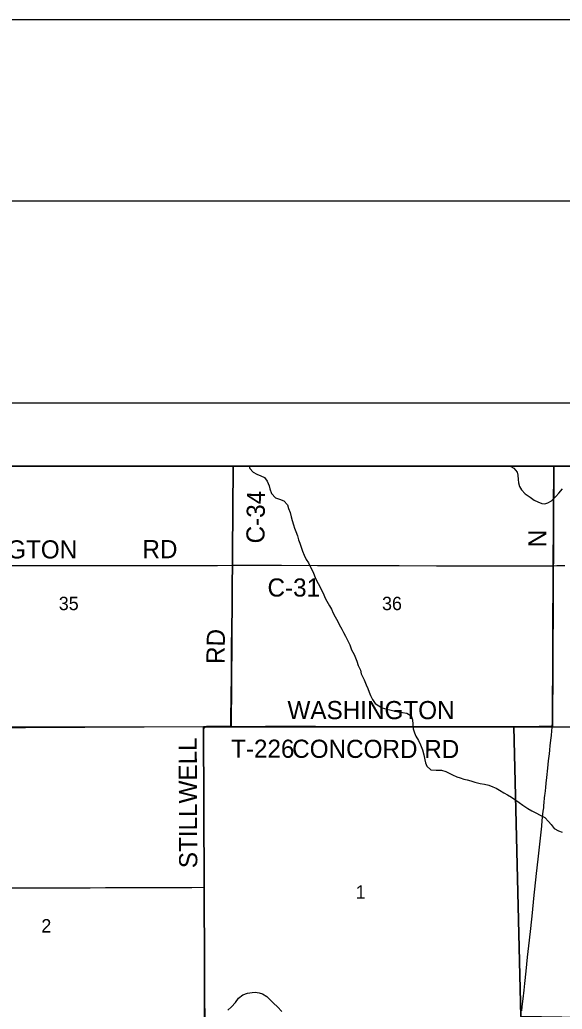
# Model space of a CAD drawing. Extents: x 0 to 680, y 0 to 440.
# Drawn here: x 408 to 438, y 385.4 to 440 of the extents above; entities that cross this region are included whole.
import ezdxf

# ---------------------------------------------------------------- set-up
doc = ezdxf.new("R2010")
doc.units = 0
for name, color, linetype in [('GM_X_Adjacent_County', 7, 'Continuous'), ('GM_X_County', 7, 'Continuous'), ('GM_X_County_Road', 7, 'Continuous'), ('GM_X_County_Road_Text', 7, 'Continuous'), ('GM_X_Minor_River', 7, 'Continuous'), ('GM_X_Section', 7, 'Continuous'), ('GM_X_Section_Text', 7, 'Continuous'), ('GM_X_Township', 7, 'Continuous'), ('GM_X_Township_Road', 7, 'Continuous'), ('GM_X_Township_Road_Text', 7, 'Continuous'), ('SH_Border', 7, 'Continuous'), ('SH_Cut_Line', 7, 'Continuous'), ('SH_Data', 7, 'Continuous'), ('SH_Text', 7, 'Continuous')]:
    doc.layers.add(name, color=color, linetype=linetype)

msp = doc.modelspace()

# ---------------------------------------------------------------- linework, layer by layer
at = {"layer": 'GM_X_Adjacent_County'}
msp.add_lwpolyline([(583.052, 415.359), (345.039, 415.359), (345.039, 188.757)], dxfattribs=at)
at = {"layer": 'GM_X_County'}
msp.add_lwpolyline([(583.052, 415.359), (345.039, 415.359), (345.039, 188.757)], dxfattribs=at)
at = {"layer": 'GM_X_County_Road'}
for points in [[(419.767, 409.887), (419.768, 409.976), (419.789, 412.025), (419.799, 412.923), (419.812, 414.117), (419.822, 414.971), (419.827, 415.359)], [(437.471, 409.86), (437.474, 410.565), (437.484, 411.511), (437.487, 412.335), (437.496, 413.53), (437.503, 414.672), (437.508, 415.359)], [(392.869, 409.857), (393.874, 409.858), (395.209, 409.863), (396.653, 409.857), (398.502, 409.858), (399.439, 409.858), (400.712, 409.853), (401.599, 409.848), (403.284, 409.856), (404.588, 409.858), (406.087, 409.87), (407.811, 409.873), (409.331, 409.871), (411.331, 409.871), (412.534, 409.87), (413.549, 409.874), (414.894, 409.883), (415.875, 409.882), (417.19, 409.883), (418.939, 409.883), (419.767, 409.887)], [(419.767, 409.887), (420.839, 409.895), (422.479, 409.895), (424.461, 409.884), (426.229, 409.884), (427.767, 409.883), (428.961, 409.874), (431.035, 409.863), (432.561, 409.864), (434.308, 409.857), (435.657, 409.858), (437.161, 409.856), (437.471, 409.86)], [(437.42, 401), (437.428, 401.181), (437.432, 401.303), (437.434, 401.437), (437.438, 401.603), (437.439, 402.085), (437.438, 402.729), (437.441, 403.766), (437.447, 405.126), (437.454, 405.981), (437.458, 407.231), (437.461, 408.392), (437.467, 409.107), (437.471, 409.86)], [(437.471, 409.86), (437.664, 409.867)], [(437.664, 409.867), (437.669, 409.867), (437.856, 409.873), (438.118, 409.884)], [(435.741, 385.291), (435.765, 385.536), (435.808, 385.949), (435.859, 386.434), (435.899, 386.793), (435.97, 387.477), (436.056, 388.254), (436.16, 389.188), (436.231, 389.846), (436.319, 390.711), (436.405, 391.496), (436.548, 392.868), (436.637, 393.663), (436.709, 394.33), (436.767, 394.832), (436.8, 395.151), (436.834, 395.491), (436.864, 395.801), (436.883, 395.97), (436.903, 396.155), (436.924, 396.317), (436.945, 396.504), (436.958, 396.62), (436.976, 396.79), (436.999, 397.052), (437.01, 397.175), (437.022, 397.281), (437.039, 397.44), (437.058, 397.628), (437.083, 397.851), (437.118, 398.164), (437.171, 398.693), (437.216, 399.093), (437.261, 399.487), (437.283, 399.688), (437.312, 399.933), (437.344, 400.214), (437.361, 400.375), (437.371, 400.468), (437.381, 400.569), (437.391, 400.679), (437.402, 400.794), (437.41, 400.901), (437.42, 401)]]:
    msp.add_lwpolyline(points, dxfattribs=at)
at = {"layer": 'GM_X_Minor_River'}
for points in [[(420.692, 415.359), (420.73, 415.239), (420.907, 415.028), (421.12, 414.924), (421.332, 414.826), (421.525, 414.728), (421.689, 414.538), (421.784, 414.275), (421.835, 414.1), (421.924, 413.851), (422.141, 413.619), (422.354, 413.535), (422.593, 413.45), (422.804, 413.225), (422.867, 413.03), (422.943, 412.795), (423.006, 412.566), (423.063, 412.364), (423.14, 412.128), (423.196, 411.933), (423.26, 411.745), (423.35, 411.516), (423.413, 411.287), (423.49, 411.105), (423.553, 410.896), (423.63, 410.667), (423.72, 410.438), (423.829, 410.208), (423.96, 410.018), (424.05, 409.823)], [(435.088, 415.359), (435.294, 415.251), (435.478, 415.027), (435.515, 414.859), (435.538, 414.618), (435.561, 414.437), (435.618, 414.242), (435.716, 414.06), (435.932, 413.828), (436.197, 413.649), (436.428, 413.478), (436.627, 413.387), (436.84, 413.29), (437.007, 413.287), (437.175, 413.337), (437.371, 413.454), (437.623, 413.69), (437.779, 413.861), (437.991, 414.105)], [(424.05, 409.823), (424.174, 409.613), (424.231, 409.445), (424.334, 409.208), (424.424, 409.006), (424.567, 408.756), (424.638, 408.587), (424.787, 408.303), (424.871, 408.107), (424.981, 407.911), (425.13, 407.648), (425.228, 407.458), (425.331, 407.242), (425.435, 407.046), (425.584, 406.789), (425.661, 406.614), (425.804, 406.363), (425.901, 406.174), (425.998, 405.978), (426.102, 405.789), (426.245, 405.505), (426.34, 405.229), (426.476, 404.965), (426.553, 404.783), (426.624, 404.601), (426.713, 404.352), (426.836, 404.102), (426.879, 403.9), (427.027, 403.556), (427.137, 403.293), (427.247, 403.084), (427.31, 402.889), (427.388, 402.706), (427.491, 402.484), (427.641, 402.253), (427.846, 402.122), (428.038, 402.018), (428.278, 401.947), (428.451, 401.91), (428.677, 401.846), (428.917, 401.795), (429.157, 401.763), (429.391, 401.726), (429.623, 401.581), (429.699, 401.352), (429.715, 401.124), (429.744, 400.862), (429.814, 400.64), (429.891, 400.451), (430.034, 400.215), (430.15, 399.971), (430.253, 399.695), (430.322, 399.42), (430.377, 399.151), (430.421, 398.983), (430.498, 398.807), (430.722, 398.602), (431.016, 398.584), (431.311, 398.578), (431.537, 398.507), (431.729, 398.417), (431.908, 398.326), (432.147, 398.215), (432.34, 398.158), (432.546, 398.08), (432.726, 398.037), (432.926, 397.98), (433.152, 397.909), (433.432, 397.85), (433.679, 397.805), (433.912, 397.754), (434.131, 397.663), (434.324, 397.58), (434.509, 397.469), (434.748, 397.324), (434.953, 397.214), (435.165, 397.089), (435.35, 396.952), (435.595, 396.8), (435.8, 396.649), (436.064, 396.464), (436.296, 396.339), (436.515, 396.215), (436.76, 396.097), (437.006, 395.965), (437.216, 395.747), (437.367, 395.571), (437.517, 395.354), (437.769, 395.222), (437.968, 395.152)], [(419.504, 385.331), (419.708, 385.508), (419.926, 385.758), (420.104, 385.989), (420.341, 386.179), (420.59, 386.268), (420.845, 386.304), (421.019, 386.314), (421.239, 386.283), (421.426, 386.226), (421.664, 386.075), (421.868, 385.89), (422.039, 385.72), (422.256, 385.521), (422.493, 385.249)]]:
    msp.add_lwpolyline(points, dxfattribs=at)
at = {"layer": 'GM_X_Section'}
for points in [[(419.802, 415.359), (401.82, 415.359), (401.778, 400.887), (418.168, 400.985), (419.697, 400.987)], [(437.507, 415.359), (419.802, 415.359), (419.697, 400.987), (435.29, 400.967), (437.433, 400.957)], [(455.314, 415.359), (437.507, 415.359), (437.433, 400.957), (455.201, 400.985)], [(418.168, 400.985), (418.244, 383.206), (418.249, 383.093), (400.74, 383.125), (400.784, 400.894), (401.778, 400.887)], [(418.168, 400.985), (419.697, 400.987), (435.29, 400.967), (435.676, 384.972), (435.672, 383.149), (418.244, 383.206)], [(455.201, 400.985), (453.855, 384.689), (435.676, 384.972), (435.29, 400.967), (437.433, 400.957)]]:
    msp.add_lwpolyline(points, close=True, dxfattribs=at)
at = {"layer": 'GM_X_Township'}
for points in [[(462.865, 415.359), (383.681, 415.359)], [(400.786, 400.996), (418.142, 400.971), (419.657, 400.969), (429.597, 400.965), (437.355, 400.961), (445.718, 401.093)], [(400.786, 400.996), (419.657, 400.969), (437.355, 400.961), (445.718, 401.093)]]:
    msp.add_lwpolyline(points, dxfattribs=at)
at = {"layer": 'GM_X_Township_Road'}
for points in [[(419.667, 400.998), (419.673, 401.55), (419.69, 402.524), (419.705, 403.893), (419.715, 404.692), (419.721, 405.448), (419.732, 406.39), (419.74, 407.134), (419.747, 408.021), (419.767, 409.887)], [(418.21, 392.115), (418.198, 394.252), (418.2, 395.029), (418.197, 395.676), (418.191, 396.647), (418.185, 397.59), (418.185, 398.213), (418.175, 399.921), (418.169, 400.551), (418.168, 400.69), (418.169, 400.749), (418.17, 400.779), (418.174, 400.805), (418.179, 400.831), (418.185, 400.85), (418.192, 400.867), (418.202, 400.889), (418.212, 400.906), (418.224, 400.922), (418.236, 400.936)], [(418.236, 400.936), (418.254, 400.953), (418.276, 400.967), (418.302, 400.98), (418.327, 400.99), (418.357, 400.998), (418.383, 401.002), (418.418, 401.006), (418.486, 401.009), (418.597, 401.009), (419.292, 401.001), (419.667, 400.998)], [(419.667, 400.998), (420.059, 400.997), (421.581, 401.001), (422.961, 401.001), (424.352, 401.005), (426.028, 400.997), (427.583, 400.994), (428.492, 400.99), (430.594, 400.983), (430.951, 400.983), (431.328, 400.982), (431.925, 400.984), (432.76, 400.989), (433.762, 400.989), (434.653, 400.989), (435.943, 400.991), (436.694, 400.998), (437.42, 401)], [(407.559, 392.078), (408.285, 392.074), (408.986, 392.073), (409.982, 392.075), (410.649, 392.075), (411.054, 392.077), (411.908, 392.084), (412.754, 392.092), (413.583, 392.098), (414.273, 392.099), (415.083, 392.098), (415.718, 392.104), (416.66, 392.104), (417.514, 392.106), (418.21, 392.115)], [(418.23, 384.95), (418.227, 385.639), (418.231, 386.676), (418.23, 387.147), (418.229, 387.408), (418.224, 388.241), (418.224, 388.855), (418.226, 389.633), (418.227, 389.972), (418.226, 390.137), (418.224, 390.312), (418.222, 390.443), (418.219, 390.936), (418.218, 391.319), (418.21, 392.115)]]:
    msp.add_lwpolyline(points, dxfattribs=at)
at = {"layer": 'SH_Border'}
msp.add_lwpolyline([(30, 430), (670, 430), (670, 10), (30, 10)], close=True, dxfattribs=at)
at = {"layer": 'SH_Cut_Line'}
msp.add_lwpolyline([(0, 0), (680, 0), (680, 440), (0, 440)], close=True, dxfattribs=at)
at = {"layer": 'SH_Data'}
for p, q in [((341.539, 418.859), (586.539, 418.859)), ((345.039, 415.359), (583.039, 415.359))]:
    msp.add_line(p, q, dxfattribs=at)
at = {"layer": 'SH_Text'}
for points in [[(345.039, 415.359), (583.039, 415.359), (583.039, 177.359), (345.039, 177.359)], [(345.039, 415.359), (345.039, 177.359), (583.038, 177.359), (583.038, 415.359)]]:
    msp.add_lwpolyline(points, close=True, dxfattribs=at)

# ---------------------------------------------------------------- texts
at = {"layer": 'GM_X_County_Road_Text'}
for s, height, rotation, p in [('C-34', 1.0014, 89.3145, (421.53, 411.089)), ('FARRINGTON', 1.0014, 0, (402.343, 410.264)), ('RD', 1.0014, 0, (414.797, 410.278)), ('N', 1.001, 90, (437.094, 410.883)), ('C-31', 1.0014, 0, (421.7, 408.16))]:
    msp.add_text(s, height=height, rotation=rotation, dxfattribs=at).set_placement(p)
at = {"layer": 'GM_X_Section_Text'}
for s, height, p in [('35', 0.7377, (410.178, 407.411)), ('36', 0.7377, (428.023, 407.411)), ('1', 0.738, (426.569, 391.483)), ('2', 0.738, (409.216, 389.616))]:
    msp.add_text(s, height=height, rotation=0, dxfattribs=at).set_placement(p)
at = {"layer": 'GM_X_Township_Road_Text'}
for s, rotation, p in [('RD', 89.0249, (419.324, 404.431)), ('WASHINGTON', 0, (422.802, 401.393)), ('STILLWELL', 90.2488, (417.825, 393.169)), ('T-226', 0, (419.688, 399.261)), ('CONCORD RD', 359.8946, (423.061, 399.26))]:
    msp.add_text(s, height=1.0014, rotation=rotation, dxfattribs=at).set_placement(p)

doc.saveas('drawing.dxf')
